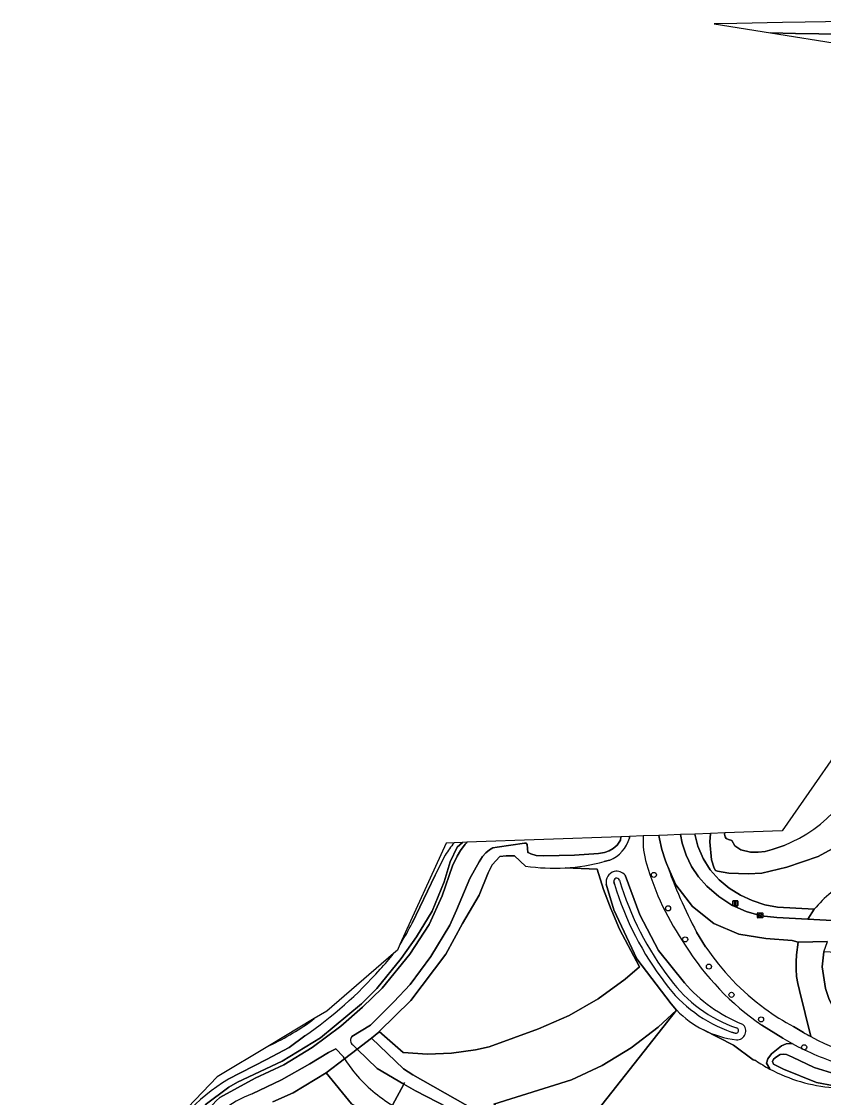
# Model space of a CAD drawing. Extents: x 160455 to 162082, y 388339 to 389736.
# Drawn here: x 160501.5 to 160656, y 389516.2 to 389723.6 of the extents above; entities that cross this region are included whole.
import ezdxf

# ---------------------------------------------------------------- set-up
doc = ezdxf.new("R2010")
doc.units = 0
for name, color, linetype in [('IMGEO_Berm_groen', 7, 'Continuous'), ('IMGEO_Boom', 7, 'Continuous'), ('IMGEO_Fietspad_gesloten', 7, 'Continuous'), ('IMGEO_Gemengd_bos', 7, 'Continuous'), ('IMGEO_Grasland_overig', 7, 'Continuous'), ('IMGEO_Groenvoorziening', 7, 'Continuous'), ('IMGEO_Kolk', 7, 'Continuous'), ('IMGEO_Lichtmast', 7, 'Continuous'), ('IMGEO_Oever', 7, 'Continuous'), ('IMGEO_Rijbaan_autoweg', 7, 'Continuous'), ('IMGEO_Rijbaan_lokaal_gesloten', 7, 'Continuous'), ('IMGEO_Stuw', 7, 'Continuous'), ('IMGEO_Voetpad_halfverhard', 7, 'Continuous'), ('IMGEO_Voetpad_open', 7, 'Continuous'), ('IMGEO_Waterloop', 7, 'Continuous')]:
    doc.layers.add(name, color=color, linetype=linetype)

msp = doc.modelspace()

# ---------------------------------------------------------------- linework, layer by layer
at = {"layer": 'IMGEO_Berm_groen'}
msp.add_lwpolyline([(160659.65, 389721.2), (160650.65, 389721.32), (160645.85, 389721.44), (160659.48, 389719.23)], dxfattribs=at)
at = {"layer": 'IMGEO_Boom'}
for centre in [(160623.38, 389559.13), (160626.1, 389552.68), (160629.39, 389546.68), (160633.96, 389541.45), (160638.31, 389536.01), (160644.02, 389531.26), (160652.32, 389525.9)]:
    msp.add_circle(centre, 0.489, dxfattribs=at)
at = {"layer": 'IMGEO_Fietspad_gesloten'}
for points in [[(160658.88, 389550.3), (160653.05, 389550.59), (160647.04, 389550.89), (160644.05, 389551.26), (160641.14, 389552.07), (160638.39, 389553.31), (160635.85, 389554.94), (160633.58, 389556.93), (160631.98, 389558.74), (160630.63, 389560.75), (160629.56, 389562.92), (160628.8, 389565.22), (160628.48, 389566.9), (160625.99, 389566.81), (160624.31, 389566.75)], [(160624.31, 389566.75), (160624.42, 389566.1), (160624.91, 389564.04), (160625.52, 389562.01), (160625.8, 389561.34), (160627.58, 389557.18), (160630.78, 389553.02), (160634.92, 389549.78), (160639.73, 389547.68), (160644.91, 389546.84), (160650.02, 389546.5), (160651.19, 389546.17), (160656.81, 389546.26)], [(160662.93, 389528.47), (160662.93, 389528.57), (160661.1, 389529.82), (160659.49, 389531.36), (160658.16, 389533.13), (160657.14, 389535.1), (160656.45, 389537.21), (160655.78, 389541.39), (160656.1, 389544.28), (160656.81, 389546.26), (160651.19, 389546.17), (160650.87, 389543.73), (160650.76, 389542.34), (160650.76, 389540.95), (160650.86, 389539.56), (160651.08, 389538.19), (160651.41, 389536.84), (160653.57, 389527.95)]]:
    msp.add_lwpolyline(points, dxfattribs=at)
msp.add_arc((160676.73, 389571.17), 49.04, 241.8166, 269.4985, dxfattribs=at)
at = {"layer": 'IMGEO_Gemengd_bos'}
for points in [[(160618.68, 389566.54), (160618.66, 389566.23)], [(160621.29, 389566.64), (160618.68, 389566.54)], [(160598.64, 389560.82), (160596.52, 389562.79), (160594.92, 389562.82), (160593.71, 389562.66), (160592.18, 389561.05), (160591.42, 389559.5), (160589.7, 389555.2), (160586.5, 389549.76), (160583.31, 389543.82), (160576.54, 389534.9), (160570.45, 389528.92), (160575.06, 389524.92), (160579.72, 389524.6), (160584.39, 389524.77), (160589.01, 389525.42), (160591.63, 389526.01), (160601.14, 389529.43), (160607.03, 389532.04), (160612.61, 389535.24), (160617.83, 389539.02), (160620.62, 389541.41)], [(160614.84, 389561.95), (160613.81, 389561.68)], [(160606.27, 389560.49), (160612.45, 389560.24), (160613.68, 389556.34), (160615.14, 389552.44), (160615.26, 389552.18), (160616.76, 389548.69), (160620.62, 389541.41), (160617.83, 389539.02), (160612.61, 389535.24), (160607.03, 389532.04), (160601.14, 389529.43), (160591.63, 389526.01), (160589.01, 389525.42), (160584.39, 389524.77), (160579.72, 389524.6), (160575.06, 389524.92), (160570.45, 389528.92), (160570.35, 389528.82), (160568.96, 389527.68), (160575.1, 389521.71), (160576.95, 389520.57), (160605.24, 389504.54)], [(160620.62, 389541.41), (160616.76, 389548.69), (160615.26, 389552.18), (160615.14, 389552.44), (160613.68, 389556.34), (160612.45, 389560.24), (160606.27, 389560.49)], [(160592.54, 389514.96), (160607.49, 389519.61), (160613.39, 389522.41), (160618.97, 389525.8), (160624.16, 389529.76), (160627.75, 389533.05), (160626.68, 389534.28), (160620.09, 389542.96), (160615.67, 389552.37), (160614.2, 389557.32)], [(160617.83, 389559.05), (160620.65, 389551.43), (160624.25, 389544.53), (160629.23, 389538.34)], [(160809.35, 389536.18), (160784.76, 389537.47), (160759.8, 389538.82), (160734.8, 389540.14), (160709.61, 389541.45), (160685.23, 389542.74), (160656.1, 389544.28), (160655.78, 389541.39), (160656.45, 389537.21), (160657.14, 389535.1), (160658.16, 389533.13), (160659.49, 389531.36), (160661.1, 389529.82), (160662.93, 389528.57), (160662.93, 389528.47)], [(160627.75, 389533.05), (160607.13, 389506.93), (160681.94, 389512.18), (160681.82, 389516.8), (160658.63, 389518.07), (160657.89, 389518.11)], [(160643, 389523.34), (160642.5, 389523.46), (160638.7, 389526.29), (160632.89, 389529.26)], [(160632.89, 389529.26), (160638.7, 389526.29), (160642.5, 389523.46), (160643, 389523.34)], [(160648.22, 389527.65), (160644.14, 389530.18)], [(160645.71, 389521.71), (160645.03, 389522.85), (160645.29, 389523.7), (160646.01, 389524.62), (160646.98, 389525.41), (160647.97, 389526.16), (160648.85, 389526.55), (160650.01, 389526.63)]]:
    msp.add_lwpolyline(points, dxfattribs=at)
msp.add_lwpolyline([(160627.75, 389533.05), (160624.16, 389529.76), (160618.97, 389525.8), (160613.39, 389522.41), (160607.49, 389519.61), (160592.54, 389514.96), (160607.13, 389506.93)], close=True, dxfattribs=at)
for centre, radius, start, end in [((160612.22, 389568.14), 6.72, 293.0292, 343.5461), ((160637.88, 389565.88), 16.61, 177.394, 196.1699), ((160604.07, 389598.73), 38.31, 273.2814, 284.7231), ((160604.09, 389598.66), 38.24, 261.8069, 273.2707), ((160616.21, 389557.76), 2.06, 103.7637, 192.2974), ((160616.23, 389557.77), 2.06, 38.6434, 104.2263), ((160674.98, 389576.95), 55.32, 196.4764, 214.5546), ((160674.02, 389573.51), 52.64, 212.065, 235.413), ((160651.3, 389557.49), 29.22, 220.9505, 248.1544), ((160641.35, 389546.07), 18.82, 223.743, 243.2884), ((160639.4, 389529.03), 1.68, 265.5541, 52.3095), ((160641.36, 389546.04), 18.8, 243.2284, 263.6204), ((160673.98, 389570.89), 50.33, 239.2134, 241.559), ((160660.31, 389549.03), 30.98, 236.0327, 241.8844), ((160660.31, 389549.03), 30.98, 236.0327, 241.8844), ((160660.48, 389549.3), 31.3, 241.8395, 265.2638)]:
    msp.add_arc(centre, radius, start, end, dxfattribs=at)
at = {"layer": 'IMGEO_Grasland_overig'}
for points in [[(160536.89, 389514.8), (160541.47, 389518.18), (160543.17, 389519.18), (160551.76, 389523.22), (160559.12, 389527.73), (160567.05, 389534.26), (160570.02, 389537.23), (160574.68, 389542.99), (160577.63, 389547.2), (160580.65, 389552.14), (160582.97, 389557.8), (160584.1, 389561.67), (160585.47, 389564.49), (160586.48, 389565.38), (160584.87, 389565.32)], [(160583.18, 389562.95), (160581.24, 389559.09), (160576.77, 389549.82)], [(160574.45, 389545.72), (160573.94, 389544.61), (160573.22, 389543.98)], [(160557.94, 389531.43), (160549.29, 389526.24)], [(160556.12, 389528.13), (160553.08, 389525.84), (160548.72, 389523.55), (160541.38, 389519.74)]]:
    msp.add_lwpolyline(points, dxfattribs=at)
for centre, radius, start, end in [((160599.41, 389553.14), 18.96, 140.0497, 148.8409), ((160546.24, 389564.37), 33.82, 326.5378, 334.5219), ((160546.24, 389564.37), 33.82, 316.1173, 322.9313), ((160511.77, 389592.97), 78.56, 304.3707, 318.509), ((160530.51, 389567.34), 45.19, 294.5588, 307.3871), ((160559.92, 389488.71), 36.14, 120.8559, 154.5934)]:
    msp.add_arc(centre, radius, start, end, dxfattribs=at)
at = {"layer": 'IMGEO_Groenvoorziening'}
for points in [[(160625.8, 389561.34), (160625.52, 389562.01), (160624.91, 389564.04), (160624.42, 389566.1), (160624.31, 389566.75), (160621.29, 389566.64)], [(160660.39, 389565.64), (160654.99, 389562.66), (160649, 389560.61), (160644.19, 389559.49), (160641.5, 389559.35), (160637.8, 389559.49), (160635.65, 389559.82), (160635.23, 389559.96), (160634.95, 389560.41), (160634.48, 389562.02), (160634.11, 389565.49), (160634.25, 389567.11), (160631.23, 389567), (160631.82, 389564.66), (160632.83, 389562.29), (160634.22, 389560.11), (160635.94, 389558.18), (160637.89, 389556.58), (160640.03, 389555.23), (160642.31, 389554.16), (160644.71, 389553.38), (160647.19, 389552.9), (160654.22, 389552.51)], [(160653.57, 389527.95), (160651.41, 389536.84), (160651.08, 389538.19), (160650.86, 389539.56), (160650.76, 389540.95), (160650.76, 389542.34), (160650.87, 389543.73), (160651.19, 389546.17), (160650.02, 389546.5), (160644.91, 389546.84), (160639.73, 389547.68), (160634.92, 389549.78), (160630.78, 389553.02), (160627.58, 389557.18), (160625.8, 389561.34)], [(160631.6, 389548.1), (160633.33, 389545.27)], [(160633.33, 389545.27), (160631.6, 389548.1)], [(160644.14, 389530.18), (160648.22, 389527.65)], [(160650.26, 389529.89), (160652.18, 389528.73)], [(160652.18, 389528.73), (160650.26, 389529.89)], [(160565.1, 389515.02), (160560.26, 389520.96), (160553.89, 389517.12), (160549.97, 389515.35)]]:
    msp.add_lwpolyline(points, dxfattribs=at)
for centre, radius, start, end in [((160637.88, 389565.88), 16.61, 177.394, 196.1699), ((160710.89, 389590.72), 90.02, 199.05, 208.2591), ((160710.89, 389590.72), 90.02, 199.05, 208.2591), ((160674.98, 389576.95), 55.32, 196.4764, 214.5546), ((160673.48, 389536.08), 25.31, 118.9175, 139.534), ((160674.02, 389573.51), 52.64, 212.065, 235.413), ((160672.45, 389571.32), 46.99, 213.6598, 233.8627), ((160672.45, 389571.32), 46.99, 213.6598, 233.8627), ((160672.43, 389571.29), 46.96, 233.859, 241.8326), ((160672.43, 389571.29), 46.96, 233.859, 241.8326), ((160677.51, 389572.59), 50.65, 239.9918, 241.7942), ((160677.51, 389572.59), 50.65, 239.9918, 241.7942), ((160673.98, 389570.89), 50.33, 239.2134, 241.559), ((160675.32, 389573.2), 53.01, 241.4742, 252.9201), ((160676.73, 389571.17), 49.04, 241.8166, 269.4985)]:
    msp.add_arc(centre, radius, start, end, dxfattribs=at)
at = {"layer": 'IMGEO_Kolk'}
for p, q in [((160643.33, 389550.92), (160643.33, 389551.77)), ((160643.41, 389551.84), (160644.26, 389551.84)), ((160643.59, 389551.34), (160643.59, 389551.35)), ((160643.63, 389551.39), (160644.03, 389551.39)), ((160644.03, 389551.3), (160643.63, 389551.3)), ((160643.82, 389551.62), (160643.84, 389551.62)), ((160643.84, 389551.06), (160643.82, 389551.06)), ((160644.07, 389551.35), (160644.07, 389551.34)), ((160644.33, 389551.77), (160644.33, 389550.92)), ((160644.26, 389550.84), (160643.41, 389550.84))]:
    msp.add_line(p, q, dxfattribs=at)
for points in [[(160643.33, 389550.92), (160643.33, 389551.77)], [(160643.41, 389551.84), (160644.26, 389551.84)], [(160644.33, 389551.77), (160644.33, 389550.92)], [(160644.26, 389550.84), (160643.41, 389550.84)]]:
    msp.add_lwpolyline(points, dxfattribs=at)
for centre, radius, start, end in [((160643.41, 389551.77), 0.0765, 91.552, 178.448), ((160643.41, 389551.77), 0.0765, 91.552, 178.448), ((160643.63, 389551.35), 0.0403, 85.8775, 175.7526), ((160643.63, 389551.34), 0.0366, 178.938, 274.7102), ((160644.04, 389551.35), 0.0386, 1.7309, 96.639), ((160644.03, 389551.34), 0.043, 264.8664, 352.4533), ((160644.26, 389551.77), 0.0765, 1.552, 88.448), ((160644.26, 389551.77), 0.0765, 1.552, 88.448), ((160643.41, 389550.92), 0.0765, 181.552, 268.448), ((160643.41, 389550.92), 0.0765, 181.552, 268.448), ((160644.26, 389550.92), 0.0765, 271.552, 358.448), ((160644.26, 389550.92), 0.0765, 271.552, 358.448)]:
    msp.add_arc(centre, radius, start, end, dxfattribs=at)
for centre, major_axis, ratio, start_param, end_param in [((160643.82, 389551.34), (-0.387, 0.002), 0.722429, 4.712389, 7.853982), ((160643.84, 389551.34), (-0.39, 0.002), 0.717154, 1.570796, 4.712389)]:
    msp.add_ellipse(centre, major_axis=major_axis, ratio=ratio, start_param=start_param, end_param=end_param, dxfattribs=at)
at = {"layer": 'IMGEO_Lichtmast'}
for p, q in [((160638.57, 389553.24), (160638.57, 389554.04)), ((160638.57, 389554.04), (160638.57, 389553.24)), ((160638.67, 389554.14), (160639.46, 389554.14)), ((160639.46, 389554.14), (160638.67, 389554.14)), ((160639.46, 389553.14), (160638.67, 389553.14)), ((160638.67, 389553.14), (160639.46, 389553.14)), ((160639.56, 389554.04), (160639.56, 389553.24)), ((160639.56, 389553.24), (160639.56, 389554.04))]:
    msp.add_line(p, q, dxfattribs=at)
msp.add_lwpolyline([(160638.99, 389554.01), (160639.14, 389554.01), (160639.14, 389553.26), (160638.99, 389553.26), (160638.99, 389554.01)], dxfattribs=at)
for centre, start, end in [((160638.67, 389554.04), 90, 180), ((160638.67, 389554.04), 90, 180), ((160638.67, 389553.24), 180, 270), ((160638.67, 389553.24), 180, 270), ((160639.46, 389554.04), 0, 90), ((160639.46, 389554.04), 360, 90), ((160639.46, 389553.24), 270, 0), ((160639.46, 389553.24), 270, 0)]:
    msp.add_arc(centre, 0.1, start, end, dxfattribs=at)
at = {"layer": 'IMGEO_Oever'}
for points in [[(160617.01, 389566.48), (160616.93, 389565.8), (160616.32, 389564.88), (160615.55, 389564.23), (160614.76, 389563.74), (160613.88, 389563.44), (160612.68, 389563.27), (160608.04, 389562.9), (160602.14, 389562.78), (160600.71, 389562.89), (160599.68, 389563.17), (160599.26, 389563.36), (160599.1, 389563.46), (160598.98, 389564.96), (160598.79, 389565.24), (160598.44, 389565.21), (160593.17, 389564.49), (160592.32, 389564.34), (160591.68, 389563.93), (160591.02, 389563.41), (160590.35, 389562.68), (160589.69, 389561.64), (160587.88, 389558.46), (160585.36, 389552.33), (160584.05, 389549.46), (160580.4, 389543.42), (160576.41, 389537.98), (160573.25, 389534.64), (160568.8, 389530.17), (160565.2, 389528)], [(160618.66, 389566.23), (160618.68, 389566.54), (160617.01, 389566.48)], [(160648.44, 389564.81), (160646.18, 389563.99), (160644.83, 389563.64), (160643.48, 389563.53), (160642, 389563.52), (160640.12, 389563.98), (160638.93, 389564.7), (160638.37, 389565.74), (160637.74, 389565.98), (160637.3, 389566.16), (160637.07, 389566.49), (160636.99, 389567), (160637.04, 389567.21), (160634.25, 389567.11), (160634.11, 389565.49), (160634.48, 389562.02), (160634.95, 389560.41), (160635.23, 389559.96), (160635.65, 389559.82), (160637.8, 389559.49), (160641.5, 389559.35), (160644.19, 389559.49), (160649, 389560.61), (160654.99, 389562.66), (160660.39, 389565.64)], [(160587.35, 389565.41), (160586.48, 389565.38), (160585.47, 389564.49), (160584.1, 389561.67), (160582.97, 389557.8), (160580.65, 389552.14), (160577.63, 389547.2), (160574.68, 389542.99), (160570.02, 389537.23), (160567.05, 389534.26), (160559.12, 389527.73), (160551.76, 389523.22), (160543.17, 389519.18), (160541.47, 389518.18), (160536.89, 389514.8)], [(160539.74, 389516.22), (160546.55, 389519.92), (160552.05, 389522.54), (160557.55, 389525.85), (160563.03, 389529.98), (160567.24, 389533.65), (160570.99, 389537.3), (160576.34, 389543.86), (160580.07, 389549.54), (160582.58, 389555.07), (160584.57, 389560.85), (160585.46, 389562.76), (160586.11, 389563.84), (160587.03, 389565.07)], [(160565.39, 389526.35), (160566.2, 389525.55), (160568.96, 389527.68), (160570.35, 389528.82), (160570.45, 389528.92), (160576.54, 389534.9), (160583.31, 389543.82), (160586.5, 389549.76), (160589.7, 389555.2), (160591.42, 389559.5), (160592.18, 389561.05), (160593.71, 389562.66), (160594.92, 389562.82), (160596.52, 389562.79), (160598.64, 389560.82)], [(160613.81, 389561.68), (160614.84, 389561.95)], [(160614.2, 389557.32), (160615.67, 389552.37), (160620.09, 389542.96), (160626.68, 389534.28), (160627.75, 389533.05)], [(160615.78, 389557.34), (160615.66, 389557.77)], [(160629.23, 389538.34), (160624.25, 389544.53), (160620.65, 389551.43), (160617.83, 389559.05)], [(160639.01, 389528.64), (160638.33, 389528.84)], [(160661.36, 389509.02), (160621.4, 389506.38), (160605.24, 389504.54), (160576.95, 389520.57), (160575.1, 389521.71), (160568.96, 389527.68), (160566.2, 389525.55), (160570.04, 389521.78), (160575.22, 389518.78), (160577.46, 389517.48), (160604.45, 389503.54), (160606.7, 389503.71), (160683.05, 389509.43)], [(160650.01, 389526.63), (160648.85, 389526.55), (160647.97, 389526.16), (160646.98, 389525.41), (160646.01, 389524.62), (160645.29, 389523.7), (160645.03, 389522.85), (160645.71, 389521.71)], [(160549.97, 389515.35), (160553.89, 389517.12), (160560.26, 389520.96), (160563.77, 389523.67), (160563.51, 389524.09), (160562.08, 389525.6), (160560.68, 389524.86), (160557.07, 389522.71), (160551.61, 389519.59), (160546, 389516.91)], [(160657.89, 389518.11), (160658.63, 389518.07), (160658.71, 389518.38), (160658.1, 389518.44), (160654.7, 389519.1), (160648.31, 389521.7), (160646.38, 389522.63), (160646.21, 389523.15), (160646.38, 389523.58), (160646.97, 389524.08), (160647.72, 389524.49), (160648.28, 389524.6), (160648.88, 389524.48), (160650.06, 389524.02), (160654.26, 389521.98), (160659.23, 389520.45), (160659.76, 389522.54)], [(160563.77, 389523.67), (160560.26, 389520.96), (160565.1, 389515.02), (160565.78, 389514.67), (160570.45, 389512.03), (160590.79, 389500), (160597.56, 389495.99), (160603.95, 389492.83), (160611.03, 389493.28), (160701.51, 389500), (160726.42, 389501.85)]]:
    msp.add_lwpolyline(points, dxfattribs=at)
for centre, radius, start, end in [((160638.55, 389589.72), 26.8, 291.6533, 347.156), ((160612.22, 389568.14), 6.72, 293.0292, 343.5461), ((160595.45, 389557.6), 11.25, 136.0393, 138.4032), ((160604.07, 389598.73), 38.31, 273.2814, 284.7231), ((160604.09, 389598.66), 38.24, 261.8069, 273.2707), ((160616.21, 389557.76), 2.06, 103.7637, 192.2974), ((160616.23, 389557.77), 2.06, 38.6434, 104.2263), ((160616.2, 389557.93), 0.561, 19.2038, 197.0205), ((160672.21, 389574.17), 58.88, 196.6098, 217.6001), ((160673.17, 389574.96), 58.9, 196.6136, 217.5986), ((160648.12, 389555.01), 26.89, 216.4807, 250.791), ((160647.18, 389554.23), 26.9, 216.4846, 250.7813), ((160651.3, 389557.49), 29.22, 220.9505, 248.1544), ((160641.35, 389546.07), 18.82, 223.743, 243.2884), ((160639.4, 389529.03), 1.68, 265.5541, 52.3095), ((160641.36, 389546.04), 18.8, 243.2284, 263.6204), ((160639.17, 389529.12), 0.507, 250.89, 78.5104), ((160566.02, 389527.26), 1.11, 137.8617, 235.0858), ((160675.32, 389573.2), 53.01, 241.4742, 252.9201), ((160586.85, 389538.34), 27.35, 212.4276, 219.9127), ((160587.47, 389538.92), 28.19, 220.012, 239.1747), ((160660.48, 389549.3), 31.3, 241.8395, 265.2638), ((160573.93, 389479.98), 49.82, 133.3316, 150.8123), ((160552.25, 389498.94), 19.03, 109.1738, 150.1764)]:
    msp.add_arc(centre, radius, start, end, dxfattribs=at)
at = {"layer": 'IMGEO_Rijbaan_autoweg'}
msp.add_lwpolyline([(160660.37, 389723.62), (160652.5, 389723.49), (160648.12, 389723.42), (160639.34, 389723.27), (160634.99, 389723.2), (160645.85, 389721.44), (160650.65, 389721.32), (160659.65, 389721.2)], dxfattribs=at)
at = {"layer": 'IMGEO_Rijbaan_lokaal_gesloten'}
msp.add_lwpolyline([(160654.22, 389552.51), (160653.05, 389550.59), (160658.88, 389550.3), (160660.37, 389551.59)], dxfattribs=at)
msp.add_arc((160673.48, 389536.08), 25.31, 118.9175, 139.534, dxfattribs=at)
at = {"layer": 'IMGEO_Stuw'}
msp.add_lwpolyline([(160573.02, 389514.71), (160575.22, 389518.78), (160575.41, 389519.12)], dxfattribs=at)
at = {"layer": 'IMGEO_Voetpad_halfverhard'}
for points in [[(160584.87, 389565.32), (160583.33, 389565.26), (160574.45, 389545.72)], [(160576.77, 389549.82), (160581.24, 389559.09), (160583.18, 389562.95)], [(160573.22, 389543.98), (160560.33, 389532.87), (160557.94, 389531.43)], [(160541.38, 389519.74), (160548.72, 389523.55), (160553.08, 389525.84), (160556.12, 389528.13)], [(160549.29, 389526.24), (160539.21, 389520.19), (160529.36, 389509.86), (160503.69, 389465.46), (160501.54, 389461.38)]]:
    msp.add_lwpolyline(points, dxfattribs=at)
for centre, radius, start, end in [((160599.41, 389553.14), 18.96, 140.0497, 148.8409), ((160546.24, 389564.37), 33.82, 326.5378, 334.5219), ((160546.24, 389564.37), 33.82, 316.1173, 322.9313), ((160511.77, 389592.97), 78.56, 304.3707, 318.509), ((160530.51, 389567.34), 45.19, 294.5588, 307.3871), ((160559.92, 389488.71), 36.14, 120.8559, 154.5934)]:
    msp.add_arc(centre, radius, start, end, dxfattribs=at)
at = {"layer": 'IMGEO_Voetpad_open'}
msp.add_lwpolyline([(160631.23, 389567), (160628.48, 389566.9), (160628.8, 389565.22), (160629.56, 389562.92), (160630.63, 389560.75), (160631.98, 389558.74), (160633.58, 389556.93), (160635.85, 389554.94), (160638.39, 389553.31), (160641.14, 389552.07), (160644.05, 389551.26), (160647.04, 389550.89), (160653.05, 389550.59), (160654.22, 389552.51), (160647.19, 389552.9), (160644.71, 389553.38), (160642.31, 389554.16), (160640.03, 389555.23), (160637.89, 389556.58), (160635.94, 389558.18), (160634.22, 389560.11), (160632.83, 389562.29), (160631.82, 389564.66)], close=True, dxfattribs=at)
at = {"layer": 'IMGEO_Waterloop'}
for points in [[(160662.84, 389624.73), (160664.05, 389590.61), (160648.1, 389567.61), (160637.04, 389567.21)], [(160565.2, 389528), (160568.8, 389530.17), (160573.25, 389534.64), (160576.41, 389537.98), (160580.4, 389543.42), (160584.05, 389549.46), (160585.36, 389552.33), (160587.88, 389558.46), (160589.69, 389561.64), (160590.35, 389562.68), (160591.02, 389563.41), (160591.68, 389563.93), (160592.32, 389564.34), (160593.17, 389564.49), (160598.44, 389565.21), (160598.79, 389565.24), (160598.98, 389564.96), (160599.1, 389563.46), (160599.26, 389563.36), (160599.68, 389563.17), (160600.71, 389562.89), (160602.14, 389562.78), (160608.04, 389562.9), (160612.68, 389563.27), (160613.88, 389563.44), (160614.76, 389563.74), (160615.55, 389564.23), (160616.32, 389564.88), (160616.93, 389565.8), (160617.01, 389566.48), (160587.35, 389565.41)], [(160637.04, 389567.21), (160636.99, 389567), (160637.07, 389566.49), (160637.3, 389566.16), (160637.74, 389565.98), (160638.37, 389565.74), (160638.93, 389564.7), (160640.12, 389563.98), (160642, 389563.52), (160643.48, 389563.53), (160644.83, 389563.64), (160646.18, 389563.99), (160648.44, 389564.81)], [(160587.03, 389565.07), (160586.11, 389563.84), (160585.46, 389562.76), (160584.57, 389560.85), (160582.58, 389555.07), (160580.07, 389549.54), (160576.34, 389543.86), (160570.99, 389537.3), (160567.24, 389533.65), (160563.03, 389529.98), (160557.55, 389525.85), (160552.05, 389522.54), (160546.55, 389519.92), (160539.74, 389516.22)], [(160615.66, 389557.77), (160615.78, 389557.34)], [(160638.33, 389528.84), (160639.01, 389528.64)], [(160546, 389516.91), (160551.61, 389519.59), (160557.07, 389522.71), (160560.68, 389524.86), (160562.08, 389525.6), (160563.51, 389524.09), (160563.77, 389523.67), (160566.2, 389525.55), (160565.39, 389526.35)], [(160566.2, 389525.55), (160563.77, 389523.67)], [(160573.02, 389514.71), (160575.22, 389518.78), (160570.04, 389521.78), (160566.2, 389525.55)]]:
    msp.add_lwpolyline(points, dxfattribs=at)
for points in [[(160659.23, 389520.45), (160654.26, 389521.98), (160650.06, 389524.02), (160648.88, 389524.48), (160648.28, 389524.6), (160647.72, 389524.49), (160646.97, 389524.08), (160646.38, 389523.58), (160646.21, 389523.15), (160646.38, 389522.63), (160648.31, 389521.7), (160654.7, 389519.1), (160658.1, 389518.44), (160658.71, 389518.38)], [(160683.05, 389509.43), (160606.7, 389503.71), (160604.45, 389503.54), (160577.46, 389517.48), (160575.22, 389518.78), (160573.02, 389514.71), (160575.54, 389513.17), (160599.16, 389500), (160605.4, 389496.91), (160646.06, 389500), (160683.67, 389502.79)]]:
    msp.add_lwpolyline(points, close=True, dxfattribs=at)
for centre, radius, start, end in [((160638.55, 389589.72), 26.8, 291.6533, 347.156), ((160595.45, 389557.6), 11.25, 136.0393, 138.4032), ((160616.2, 389557.93), 0.561, 19.2038, 197.0205), ((160672.21, 389574.17), 58.88, 196.6098, 217.6001), ((160673.17, 389574.96), 58.9, 196.6136, 217.5986), ((160648.12, 389555.01), 26.89, 216.4807, 250.791), ((160647.18, 389554.23), 26.9, 216.4846, 250.7813), ((160639.17, 389529.12), 0.507, 250.89, 78.5104), ((160566.02, 389527.26), 1.11, 137.8617, 235.0858), ((160586.85, 389538.34), 27.35, 212.4276, 219.9127), ((160587.47, 389538.92), 28.19, 220.012, 239.1747), ((160573.93, 389479.98), 49.82, 133.3316, 150.8123), ((160552.25, 389498.94), 19.03, 109.1738, 150.1764)]:
    msp.add_arc(centre, radius, start, end, dxfattribs=at)

doc.saveas('drawing.dxf')
